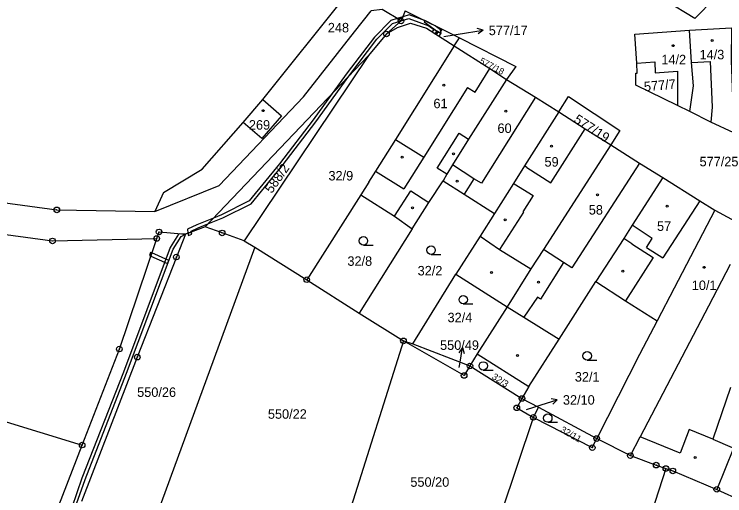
# Model space of a CAD drawing. Extents: x -758582 to -751794, y -998770 to -994350.
# Drawn here: x -754761.3 to -754634.2, y -996913.6 to -996827.4 of the extents above; entities that cross this region are included whole.
import ezdxf

# ---------------------------------------------------------------- set-up
doc = ezdxf.new("R2010")
doc.units = 0
for name, color, linetype in [('Hranice parcel', 7, 'Continuous'), ('Parcelní čísla', 7, 'Continuous'), ('Pop  PČ popisy', 7, 'Continuous'), ('Vnitřní kresba', 7, 'Continuous'), ('Věcná břemena k části', 7, 'Continuous'), ('Značky bodu BP', 7, 'Continuous'), ('Značky budov', 7, 'Continuous'), ('Značky kultur', 7, 'Continuous')]:
    doc.layers.add(name, color=color, linetype=linetype)

msp = doc.modelspace()

# ---------------------------------------------------------------- linework, layer by layer
at = {"layer": 'Hranice parcel'}
for p, q in [((-754691.37, -996826.81), (-754692.08, -996828.64)), ((-754691.37, -996826.81), (-754681.61, -996831.68)), ((-754692.08, -996828.64), (-754694.69, -996830.96)), ((-754694.69, -996830.96), (-754697.93, -996834.83)), ((-754682.57, -996833.11), (-754681.61, -996831.68)), ((-754727.14, -996865.48), (-754697.93, -996834.83)), ((-754697.93, -996834.83), (-754720.12, -996867.97)), ((-754640.46, -996844.83), (-754642.62, -996843.75)), ((-754699.26, -996859.76), (-754708.95, -996874.93)), ((-754690.11, -996865.84), (-754699.55, -996880.88)), ((-754720.12, -996867.97), (-754718.25, -996869.13)), ((-754718.25, -996869.13), (-754736.8, -996919.79)), ((-754718.25, -996869.13), (-754708.95, -996874.93)), ((-754689.95, -996886.38), (-754682.26, -996873.93)), ((-754682.26, -996873.93), (-754673.13, -996879.78)), ((-754708.95, -996874.93), (-754699.55, -996880.88)), ((-754842.74, -996876.04), (-754749.12, -996904.51)), ((-754673.13, -996879.78), (-754678.47, -996888.21)), ((-754699.55, -996880.88), (-754691.66, -996885.87)), ((-754691.66, -996885.87), (-754706, -996931.19)), ((-754691.66, -996885.87), (-754689.95, -996886.38)), ((-754689.95, -996886.38), (-754679.76, -996890.36)), ((-754678.47, -996888.21), (-754679.76, -996890.36)), ((-754678.47, -996888.21), (-754669.25, -996894)), ((-754679.76, -996890.36), (-754670.46, -996896.18)), ((-754669.25, -996894), (-754670.46, -996896.18)), ((-754670.46, -996896.18), (-754667.53, -996897.75)), ((-754668.42, -996899.55), (-754667.53, -996897.75)), ((-754667.53, -996897.75), (-754657.09, -996903.34)), ((-754681.67, -996939.17), (-754668.42, -996899.55)), ((-754644.72, -996908.7), (-754657.31, -996946.99)), ((-754635.62, -996912.43), (-754624.93, -996917.4))]:
    msp.add_line(p, q, dxfattribs=at)
for points in [[(-754635.88, -996824.42), (-754639.54, -996828.2), (-754644.88, -996825)], [(-754788.01, -996857.97), (-754777.86, -996859.14), (-754753.65, -996862.43), (-754736.1, -996862.72), (-754724.6, -996858.08), (-754709.52, -996842.19), (-754700.41, -996830.56), (-754697.46, -996826.81)], [(-754692.08, -996828.64), (-754695.46, -996826.59), (-754697.46, -996826.81)], [(-754694.69, -996830.96), (-754692.74, -996829.79), (-754690.37, -996829.01), (-754687.52, -996829.93), (-754682.57, -996833.11)], [(-754649.93, -996836.17), (-754650.25, -996831), (-754640.51, -996830.26)], [(-754640.51, -996830.26), (-754632.97, -996829.89), (-754633.04, -996835.7), (-754632.58, -996848.62), (-754636.71, -996846.74), (-754640.46, -996844.83)], [(-754640.46, -996844.83), (-754639.78, -996840.26), (-754640.12, -996836.08), (-754640.51, -996830.26)], [(-754681.61, -996831.68), (-754671.58, -996836.8), (-754673.21, -996839.08)], [(-754682.57, -996833.11), (-754693.09, -996849.84), (-754696.65, -996855.5), (-754697.92, -996857.45), (-754697.84, -996857.5), (-754699.26, -996859.76)], [(-754682.57, -996833.11), (-754676.19, -996837.13), (-754673.21, -996839.08)], [(-754642.62, -996843.75), (-754650.08, -996840.1), (-754650.1, -996837.99), (-754649.87, -996838), (-754649.93, -996836.17)], [(-754649.93, -996836.17), (-754646.72, -996835.96), (-754646.62, -996837.91), (-754642.67, -996837.59), (-754642.62, -996843.75)], [(-754673.21, -996839.08), (-754680, -996849.79), (-754682.87, -996854.39), (-754683.91, -996856.07), (-754684.57, -996857.23)], [(-754673.21, -996839.08), (-754668.03, -996842.28), (-754663.85, -996844.9)], [(-754663.85, -996844.9), (-754662.15, -996842.16), (-754652.94, -996848.21), (-754654.58, -996850.8)], [(-754720.31, -996846.78), (-754716.8, -996842.7), (-754713.47, -996845.59), (-754716.96, -996849.68), (-754720.31, -996846.78)], [(-754663.85, -996844.9), (-754669.98, -996854.57), (-754671.98, -996857.72), (-754675.37, -996863.06)], [(-754663.85, -996844.9), (-754659.17, -996847.92), (-754654.58, -996850.8)], [(-754833.07, -996849.25), (-754808.02, -996857.61), (-754778.19, -996864.75), (-754754.41, -996867.99), (-754735.78, -996867.55)], [(-754654.58, -996850.8), (-754666.63, -996869.53), (-754668.85, -996872.98), (-754673.13, -996879.78)], [(-754654.58, -996850.8), (-754649.45, -996854.05), (-754645.24, -996856.66)], [(-754690.11, -996865.84), (-754687.11, -996861.09), (-754684.57, -996857.23)], [(-754684.57, -996857.23), (-754680.79, -996859.6), (-754675.37, -996863.06)], [(-754645.24, -996856.66), (-754650.75, -996865.19), (-754652.27, -996867.54), (-754657.27, -996875.26)], [(-754645.24, -996856.66), (-754638.65, -996860.82), (-754635.97, -996862.48)], [(-754699.26, -996859.76), (-754693.25, -996863.55), (-754690.11, -996865.84)], [(-754635.97, -996862.48), (-754643.27, -996876.46), (-754646.31, -996882.28)], [(-754635.97, -996862.48), (-754624.02, -996868.9), (-754623.23, -996867.36), (-754611.24, -996871.93), (-754607.01, -996873.47)], [(-754675.37, -996863.06), (-754677.96, -996867.14), (-754682.26, -996873.93)], [(-754727.14, -996865.48), (-754729.61, -996866.4), (-754730.2, -996866.62), (-754730.66, -996866.79)], [(-754720.12, -996867.97), (-754724.08, -996866.56), (-754727.14, -996865.48)], [(-754730.66, -996866.79), (-754732.26, -996870.87), (-754739.26, -996888.77), (-754749.24, -996914.6)], [(-754749.12, -996904.51), (-754742.46, -996887.33), (-754735.78, -996867.55)], [(-754735.78, -996867.55), (-754735.37, -996866.38), (-754730.66, -996866.79)], [(-754669.25, -996894), (-754663.83, -996885.56), (-754657.27, -996875.26)], [(-754657.27, -996875.26), (-754651.93, -996878.68), (-754646.31, -996882.28)], [(-754646.31, -996882.28), (-754649.45, -996888.3), (-754657.09, -996903.34)], [(-754679.76, -996890.36), (-754680.81, -996892.06), (-754691.66, -996885.87)], [(-754613.75, -996890.05), (-754616.65, -996897.17), (-754617.81, -996900.29), (-754618.08, -996901), (-754629.17, -996895.68), (-754632.88, -996904.94), (-754632.64, -996905.05), (-754635.62, -996912.43)], [(-754670.46, -996896.18), (-754671.39, -996897.84), (-754668.42, -996899.55)], [(-754668.42, -996899.55), (-754657.89, -996904.97), (-754657.09, -996903.34)], [(-754657.09, -996903.34), (-754651.07, -996906.39), (-754646.45, -996908.09), (-754644.72, -996908.7)], [(-754755.25, -996920.32), (-754754.33, -996917.97), (-754749.12, -996904.51)], [(-754644.72, -996908.7), (-754643.48, -996909.13), (-754635.62, -996912.43)]]:
    msp.add_lwpolyline(points, dxfattribs=at)
at = {"layer": 'Pop  PČ popisy'}
for p, q in [((-754680.37, -996830.77), (-754677.41, -996830.3)), ((-754677.41, -996830.3), (-754678.47, -996829.96)), ((-754677.41, -996830.3), (-754678.32, -996830.95)), ((-754684.46, -996831.39), (-754680.37, -996830.77)), ((-754681.11, -996887.07), (-754681.76, -996887.98)), ((-754681.58, -996890.03), (-754681.11, -996887.07)), ((-754681.11, -996887.07), (-754680.77, -996888.13)), ((-754681.68, -996890.62), (-754681.58, -996890.03)), ((-754667.01, -996897.31), (-754664.14, -996896.43)), ((-754664.14, -996896.43), (-754665.24, -996896.25)), ((-754664.14, -996896.43), (-754664.95, -996897.2)), ((-754669.66, -996898.13), (-754667.01, -996897.31))]:
    msp.add_line(p, q, dxfattribs=at)
at = {"layer": 'Vnitřní kresba'}
for p, q in [((-754716.8, -996842.7), (-754701.96, -996824.12)), ((-754640.12, -996836.08), (-754636.82, -996835.88)), ((-754636.82, -996835.88), (-754636.45, -996844.06)), ((-754678.84, -996841.38), (-754676.19, -996837.13)), ((-754680.21, -996840.56), (-754688.03, -996853.02)), ((-754680.21, -996840.56), (-754678.84, -996841.38)), ((-754668.03, -996842.28), (-754677.71, -996857.66)), ((-754636.45, -996844.06), (-754636.71, -996846.74)), ((-754727.67, -996855.17), (-754720.31, -996846.78)), ((-754665.31, -996857.59), (-754659.17, -996847.92)), ((-754685.65, -996854.95), (-754681.69, -996848.72)), ((-754681.69, -996848.72), (-754680, -996849.79)), ((-754693.09, -996849.84), (-754688.03, -996853.02)), ((-754688.03, -996853.02), (-754691.58, -996858.64)), ((-754679.06, -996856.9), (-754682.87, -996854.39)), ((-754669.59, -996854.82), (-754669.98, -996854.57)), ((-754669.59, -996854.82), (-754665.31, -996857.59)), ((-754649.45, -996854.05), (-754661.54, -996872.8)), ((-754734.58, -996859.35), (-754727.67, -996855.17)), ((-754696.65, -996855.5), (-754691.58, -996858.64)), ((-754683.91, -996856.07), (-754685.65, -996854.95)), ((-754679.06, -996856.9), (-754680.79, -996859.6)), ((-754677.71, -996857.66), (-754679.06, -996856.9)), ((-754671.86, -996857.8), (-754671.98, -996857.72)), ((-754671.86, -996857.8), (-754668.45, -996859.88)), ((-754734.58, -996859.35), (-754736.1, -996862.72)), ((-754693.25, -996863.55), (-754690.31, -996859.01)), ((-754690.31, -996859.01), (-754687.11, -996861.09)), ((-754668.45, -996859.88), (-754670.33, -996862.77)), ((-754638.65, -996860.82), (-754645.25, -996871.02)), ((-754670.2, -996862.83), (-754674.47, -996869.53)), ((-754670.33, -996862.77), (-754670.2, -996862.83)), ((-754647.15, -996867.56), (-754650.75, -996865.19)), ((-754677.96, -996867.14), (-754674.47, -996869.53)), ((-754650.79, -996868.49), (-754652.27, -996867.54)), ((-754648.17, -996869.16), (-754647.15, -996867.56)), ((-754650.79, -996868.49), (-754646.98, -996870.94)), ((-754674.47, -996869.53), (-754668.85, -996872.98)), ((-754663.01, -996871.86), (-754666.63, -996869.53)), ((-754648.17, -996869.16), (-754645.25, -996871.02)), ((-754646.98, -996870.94), (-754651.93, -996878.68)), ((-754663.01, -996871.86), (-754667.14, -996878.38)), ((-754661.54, -996872.8), (-754663.01, -996871.86)), ((-754633.22, -996872.21), (-754637.13, -996879.67)), ((-754667.69, -996878.03), (-754670.11, -996881.61)), ((-754667.14, -996878.38), (-754667.69, -996878.03)), ((-754673.13, -996879.78), (-754670.11, -996881.61)), ((-754637.13, -996879.67), (-754649.33, -996903.06)), ((-754670.11, -996881.61), (-754663.83, -996885.56)), ((-754633.14, -996894.2), (-754636.35, -996903.45)), ((-754640.53, -996901.74), (-754642.18, -996905.97)), ((-754636.35, -996903.45), (-754640.53, -996901.74)), ((-754651.07, -996906.39), (-754649.33, -996903.06)), ((-754642.18, -996905.97), (-754649.33, -996903.06)), ((-754636.35, -996903.45), (-754632.88, -996904.94))]:
    msp.add_line(p, q, dxfattribs=at)
at = {"layer": 'Věcná břemena k části'}
for points in [[(-754730.2, -996866.62), (-754729.61, -996866.4), (-754729.63, -996866.24), (-754728.37, -996865.63), (-754726.62, -996864.94), (-754723.97, -996863.88), (-754718.87, -996861.32), (-754713.36, -996854.55), (-754707.3, -996846.7), (-754701.42, -996838.5), (-754696.39, -996831.9), (-754693.59, -996829.06), (-754692.08, -996828.64), (-754692.81, -996828.2), (-754693.91, -996828.53), (-754696.84, -996831.51), (-754701.74, -996837.91), (-754704.39, -996841.61), (-754707.78, -996846.34), (-754713.83, -996854.18), (-754719.25, -996860.84), (-754724.22, -996863.34), (-754725.63, -996863.9), (-754728.61, -996865.08), (-754730.26, -996865.88)], [(-754691.79, -996827.89), (-754692.81, -996828.2), (-754692.08, -996828.64)], [(-754692.08, -996828.64), (-754690.67, -996828.18), (-754687.11, -996829.5), (-754686.21, -996830.15), (-754686.5, -996830.59), (-754685.99, -996830.91), (-754685.65, -996830.39), (-754685.17, -996830.76), (-754684.78, -996830.3), (-754685.54, -996829.72), (-754686, -996829.49), (-754687.71, -996828.64), (-754690.65, -996827.54), (-754691.79, -996827.89)], [(-754687.83, -996828.58), (-754687.97, -996828.77), (-754685.59, -996830.54), (-754685.56, -996830.68), (-754685.79, -996831.04), (-754685.28, -996831.37), (-754684.92, -996830.8), (-754685.05, -996830.2), (-754686, -996829.49)], [(-754729.61, -996866.4), (-754730.2, -996866.62), (-754730.07, -996867), (-754729.5, -996866.8)], [(-754737.06, -996870.62), (-754736.85, -996870.71), (-754736.66, -996870.14), (-754736.87, -996870.05)], [(-754736.66, -996870.14), (-754736.85, -996870.71), (-754733.85, -996872.02), (-754733.61, -996871.48)]]:
    msp.add_lwpolyline(points, close=True, dxfattribs=at)
msp.add_lwpolyline([(-754764.73, -996952.9), (-754750.41, -996915.88), (-754748.59, -996910.65), (-754741.16, -996891.67), (-754732.84, -996869.45), (-754731.43, -996867.19), (-754730.66, -996866.79), (-754731.77, -996866.69), (-754731.89, -996866.79), (-754733.38, -996869.19), (-754741.72, -996891.45), (-754749.15, -996910.45), (-754750.97, -996915.68), (-754765.29, -996952.68)], dxfattribs=at)
at = {"layer": 'Značky bodu BP'}
for centre, radius in [((-754692.08, -996828.64), 0.5), ((-754692.08, -996828.64), 0.0303), ((-754694.69, -996830.96), 0.5), ((-754694.69, -996830.96), 0.0303), ((-754753.65, -996862.43), 0.5), ((-754753.65, -996862.43), 0.0303), ((-754735.37, -996866.38), 0.5), ((-754724.08, -996866.56), 0.5), ((-754754.41, -996867.99), 0.5), ((-754735.78, -996867.55), 0.5), ((-754735.78, -996867.55), 0.0303), ((-754735.37, -996866.38), 0.0303), ((-754724.08, -996866.56), 0.0303), ((-754754.41, -996867.99), 0.0303), ((-754732.26, -996870.87), 0.5), ((-754732.26, -996870.87), 0.0303), ((-754708.95, -996874.93), 0.5), ((-754708.95, -996874.93), 0.0303), ((-754691.66, -996885.87), 0.5), ((-754691.66, -996885.87), 0.0303), ((-754742.46, -996887.33), 0.5), ((-754742.46, -996887.33), 0.0303), ((-754739.26, -996888.77), 0.5), ((-754739.26, -996888.77), 0.0303), ((-754679.76, -996890.36), 0.5), ((-754679.76, -996890.36), 0.0303), ((-754680.81, -996892.06), 0.5), ((-754680.81, -996892.06), 0.0303), ((-754670.46, -996896.18), 0.5), ((-754670.46, -996896.18), 0.0303), ((-754671.39, -996897.84), 0.5), ((-754671.39, -996897.84), 0.0303), ((-754668.42, -996899.55), 0.5), ((-754668.42, -996899.55), 0.0303), ((-754657.09, -996903.34), 0.5), ((-754749.12, -996904.51), 0.5), ((-754657.09, -996903.34), 0.0303), ((-754749.12, -996904.51), 0.0303), ((-754657.89, -996904.97), 0.5), ((-754657.89, -996904.97), 0.0303), ((-754651.07, -996906.39), 0.5), ((-754651.07, -996906.39), 0.0303), ((-754646.45, -996908.09), 0.5), ((-754646.45, -996908.09), 0.0303), ((-754644.72, -996908.7), 0.5), ((-754644.72, -996908.7), 0.0303), ((-754643.48, -996909.13), 0.5), ((-754643.48, -996909.13), 0.0303), ((-754635.62, -996912.43), 0.5), ((-754635.62, -996912.43), 0.0303)]:
    msp.add_circle(centre, radius, dxfattribs=at)
at = {"layer": 'Značky budov'}
for centre in [(-754636.42, -996832.14), (-754643.42, -996833.05), (-754684.45, -996840.12), (-754716.73, -996844.68), (-754673.37, -996844.77), (-754665.17, -996851.01), (-754682.72, -996852.39), (-754691.89, -996853.02), (-754682.04, -996857.31), (-754656.97, -996859.75), (-754690.02, -996862.09), (-754644.48, -996861.77), (-754673.49, -996864.19), (-754637.89, -996872.71), (-754675.92, -996873.64), (-754652.41, -996873.38), (-754667.5, -996875.35), (-754671.25, -996888.46), (-754639.5, -996906.72)]:
    msp.add_circle(centre, 0.175, dxfattribs=at)
at = {"layer": 'Značky kultur'}
for p, q in [((-754698.82, -996868.72), (-754697.07, -996868.72)), ((-754686.71, -996870.39), (-754684.96, -996870.39)), ((-754680.97, -996879.25), (-754679.22, -996879.25)), ((-754658.8, -996889.29), (-754657.05, -996889.29)), ((-754677.39, -996891.1), (-754675.64, -996891.1)), ((-754665.84, -996900.43), (-754664.09, -996900.43))]:
    msp.add_line(p, q, dxfattribs=at)
for centre in [(-754698.82, -996867.97), (-754686.71, -996869.64), (-754680.97, -996878.5), (-754658.8, -996888.54), (-754677.39, -996890.35), (-754665.84, -996899.68)]:
    msp.add_circle(centre, 0.75, dxfattribs=at)

# ---------------------------------------------------------------- texts
at = {"layer": 'Parcelní čísla'}
for s, p in [('248', (-754705.18, -996830.68)), ('577/17', (-754676.4, -996831.17)), ('14/3', (-754638.7, -996835.5)), ('14/2', (-754645.53, -996836.39)), ('61', (-754686.29, -996844.24)), ('269', (-754719.3, -996848.08)), ('60', (-754674.84, -996848.67)), ('59', (-754666.43, -996854.69)), ('577/25', (-754638.7, -996854.64)), ('32/9', (-754705.07, -996857.17)), ('58', (-754658.51, -996863.27)), ('57', (-754646.31, -996866.19)), ('32/8', (-754701.68, -996872.44)), ('32/2', (-754689.12, -996874.16)), ('10/1', (-754640.09, -996876.77)), ('32/4', (-754683.77, -996882.54)), ('550/49', (-754685.11, -996887.48)), ('32/1', (-754661.01, -996893.15)), ('550/26', (-754739.28, -996895.89)), ('32/10', (-754663.14, -996897.28)), ('550/22', (-754715.9, -996899.8)), ('550/20', (-754690.42, -996911.97))]:
    msp.add_text(s, height=1.7, dxfattribs=at).set_placement(p)
for s, height, rotation, p in [('577/18', 1.14, 332, (-754678.15, -996836.13)), ('577/7', 1.7, 5, (-754648.57, -996841.23)), ('577/19', 1.7, 327, (-754661.34, -996846.65)), ('588/2', 1.7, 55, (-754715.21, -996859.6)), ('32/3', 1.19, 327, (-754675.95, -996892.56)), ('32/11', 1.19, 330, (-754663.71, -996902.09))]:
    msp.add_text(s, height=height, rotation=rotation, dxfattribs=at).set_placement(p)

doc.saveas('drawing.dxf')
